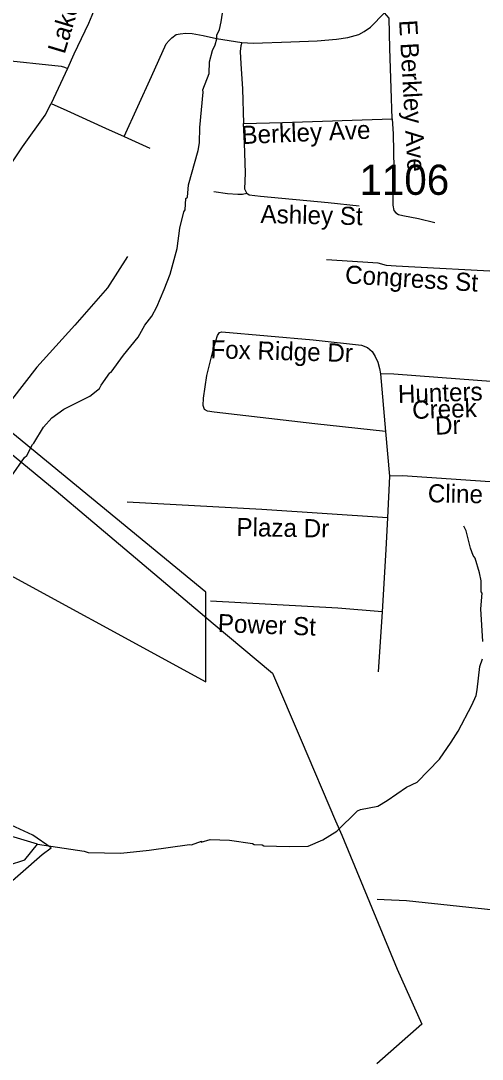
# Model space of a CAD drawing. Extents: x 1159738 to 1321356, y 736314 to 882035.
# Drawn here: x 1277503 to 1279416, y 749048 to 753348 of the extents above; entities that cross this region are included whole.
import ezdxf

# ---------------------------------------------------------------- set-up
doc = ezdxf.new("R2010")
doc.units = 0
for name, color, linetype in [('Exist Boundary Political City Limit New', 7, 'Continuous'), ('Exist Hydrographic Lake Shore', 7, 'Continuous'), ('Exist Hydrographic Misc Water Feature', 7, 'Continuous'), ('Exist Road Non-System Type 51', 7, 'Continuous'), ('Exist Road Non-System Type 51 Label', 7, 'Continuous'), ('Exist Road Secondary Type 51 Number Label', 7, 'Continuous'), ('Exist Utilities Electrical Transmission Line', 7, 'Continuous'), ('Map Preparation Boundary City Limit Buffer Line', 7, 'Continuous')]:
    doc.layers.add(name, color=color, linetype=linetype)

msp = doc.modelspace()

# ---------------------------------------------------------------- linework, layer by layer
at = {"layer": 'Exist Boundary Political City Limit New'}
for points in [[(1277305.7, 751135), (1278270.4, 750611.3), (1278270.4, 750982.5), (1276449.7, 752475.4)], [(1277410.5, 749738.4), (1277591.2, 749895.5), (1277629.2, 749924), (1277553.2, 749976.4), (1277353.4, 750066.8)]]:
    msp.add_lwpolyline(points, dxfattribs=at)
at = {"layer": 'Exist Hydrographic Lake Shore'}
msp.add_lwpolyline([(1276086.2, 749448.6), (1276106.9, 749519.1), (1276213.8, 749628.8), (1276306.9, 749683.6), (1276413.8, 749711), (1276622, 749782.3), (1276791.9, 749820.7), (1276912.5, 749826.2), (1277033.9, 749813.9), (1277146.9, 749804.3), (1277245.5, 749739.3), (1277345.6, 749725.3), (1277452.3, 749851.4), (1277520.1, 749874), (1277571.8, 749938.7), (1277474.9, 749967.8), (1277368.3, 749991.8), (1277314.3, 750053.8), (1277211.1, 750106.2), (1277152.2, 750149.1), (1277157.1, 750282.5), (1277147.3, 750487.4), (1277171.8, 750578), (1277181.6, 750659)], dxfattribs=at)
at = {"layer": 'Exist Hydrographic Misc Water Feature'}
for points in [[(1277464.4, 751462.1), (1277518.6, 751539), (1277527.6, 751547.5), (1277550.8, 751592.8), (1277557, 751598.7), (1277596.8, 751665.5), (1277632, 751704.5), (1277680.9, 751739.1), (1277788.4, 751794), (1277829.3, 751824.8), (1277835.7, 751838.6), (1277871.6, 751889.5), (1277877.2, 751893.4), (1277928.4, 751963), (1277989.3, 752038.2), (1278016.6, 752087.4), (1278045.7, 752124.5), (1278066.8, 752163.9), (1278096.7, 752235.1), (1278122.5, 752298.3), (1278151.3, 752405.2), (1278161.8, 752489.1), (1278178.3, 752557.1), (1278183.9, 752564.5), (1278187.2, 752612.4), (1278193.4, 752618.2), (1278198.8, 752668), (1278238.7, 752810.8), (1278243.6, 752842.7), (1278245.4, 752906.6), (1278258.9, 753051.9), (1278257.7, 753062.2), (1278283.6, 753129.5), (1278284.9, 753177.4), (1278298.3, 753225), (1278308.9, 753248.7), (1278315.6, 753272.5), (1278316, 753288.5), (1278326.7, 753312.2), (1278333.5, 753344), (1278345.7, 753423.6)], [(1279418.6, 750777.4), (1279410.4, 750913.6), (1279416.1, 750977.5), (1279412.3, 750983.6), (1279411.6, 751029.6), (1279404.5, 751061.8), (1279386.2, 751122.3), (1279378.5, 751134.5), (1279367.3, 751164.8), (1279349.3, 751235.4), (1279339.8, 751255.6)], [(1277571.8, 749938.7), (1277766.2, 749909), (1277782.1, 749904.6), (1277917.9, 749900.7), (1278034.4, 749913.4), (1278202.8, 749937.8), (1278211, 749936.3), (1278251.4, 749951.1), (1278251.3, 749947.1), (1278287.6, 749958.1), (1278367.6, 749955.8), (1278463.2, 749941), (1278471, 749936.8), (1278503, 749935.9), (1278510.9, 749931.7), (1278614.9, 749928.7), (1278694.9, 749930.4), (1278755.7, 749956.7), (1278813.9, 749993.1), (1278899.1, 750076.5), (1278911.2, 750082.2), (1278983.7, 750096.1), (1279022.2, 750119), (1279101.8, 750174.7), (1279146.4, 750195.4), (1279238.8, 750290.8), (1279287, 750361.3), (1279316.3, 750406.5), (1279373.4, 750514.8), (1279390.4, 750554.3), (1279395.1, 750578.2), (1279405.8, 750673.8), (1279416.6, 750705.5)]]:
    msp.add_lwpolyline(points, dxfattribs=at)
at = {"layer": 'Exist Road Non-System Type 51'}
for p, q in [((1278994.7, 751885.8), (1279015.7, 751647.9)), ((1279015.7, 751647.9), (1279032.1, 751462.6)), ((1279032.1, 751462.6), (1279022.8, 751290.3)), ((1279000.5, 750900.8), (1278985.2, 750651.7))]:
    msp.add_line(p, q, dxfattribs=at)
for points in [[(1277961.9, 754123.6), (1277944.3, 754046.9), (1277905, 753861.2), (1277846.6, 753572.2), (1277805, 753389.9), (1277797.4, 753369.6), (1277783.1, 753336.2), (1277722.8, 753210.1), (1277696.6, 753149.6)], [(1278419.1, 753257.3), (1278466.5, 753254.8), (1278622.6, 753261.1), (1278731, 753264.7), (1278811.5, 753272.4), (1278858.6, 753278.1), (1278904.7, 753291.4), (1278926.6, 753302.9), (1278953.3, 753322), (1279010.7, 753380.4)], [(1279042.8, 752941.4), (1279038.6, 753069.3), (1279032.8, 753232.5), (1279030.5, 753358.7), (1279021.1, 753370), (1279010.7, 753380.4)], [(1277931.3, 752868.5), (1278044.6, 753117.4), (1278105.9, 753252.6), (1278117.5, 753265.7), (1278129.1, 753277.8), (1278146.8, 753290.6), (1278163.4, 753293.5), (1278187, 753296), (1278212.7, 753295.5), (1278259.6, 753286.4), (1278314.5, 753274.3), (1278419.1, 753257.3)], [(1276463.9, 753257), (1276593.6, 753259.3), (1276722.1, 753260.5), (1276752.9, 753259.9), (1276783.9, 753257.6), (1276849.8, 753250.7), (1276912.9, 753242.1), (1277000.2, 753230.1), (1277084.5, 753220.9), (1277407.8, 753187), (1277670.4, 753160.6), (1277683.6, 753155.5), (1277696.6, 753149.6)], [(1278419.1, 753257.3), (1278415.7, 753244.8), (1278412.8, 753220.9), (1278415.7, 753170.2), (1278422.5, 753066.4), (1278426.4, 752921.9)], [(1277696.6, 753149.6), (1277628.6, 753005.4)], [(1277322.8, 752551.7), (1277400.1, 752664.7), (1277509.2, 752826.6), (1277603.2, 752956.6), (1277628.6, 753005.4)], [(1277628.6, 753005.4), (1277693.6, 752976.4), (1277853.4, 752902.8), (1277931.3, 752868.5)], [(1278426.4, 752921.9), (1278588.5, 752926.8), (1279042.8, 752941.4)], [(1279042.8, 752941.4), (1279047.3, 752880.2), (1279049.3, 752735.5), (1279046.4, 752674.5), (1279045.4, 752584.1), (1279050.2, 752561.8), (1279058, 752553), (1279068.7, 752546.2), (1279087.1, 752541.4), (1279152.2, 752529.7), (1279219.2, 752513.2)], [(1278440, 752634.6), (1278432.3, 752651.1), (1278434.2, 752718.2), (1278430.3, 752840.6), (1278426.4, 752921.9)], [(1277931.3, 752868.5), (1278037.6, 752820)], [(1278303.1, 752640.4), (1278359.4, 752632.7), (1278402.2, 752629.8), (1278422.6, 752629.8), (1278440, 752634.6)], [(1278440, 752634.6), (1278449.7, 752626.8), (1278497.3, 752621), (1278777.9, 752595.8), (1278905.8, 752582.2)], [(1278769.7, 752359.2), (1278921.6, 752350), (1278983.7, 752345.4), (1279018.3, 752336.2), (1279058.8, 752333.5), (1279525, 752308.2)], [(1279015.7, 751647.9), (1278722.2, 751678.4), (1278304.7, 751727.8), (1278276.3, 751731.1), (1278264.9, 751738.7), (1278259.4, 751755.1), (1278260, 751784.6), (1278274.1, 751879.4), (1278304.1, 752000.9), (1278317.8, 752044.6), (1278327, 752056.6), (1278336.9, 752059.3), (1278715.1, 752026.6), (1278915.6, 752004.8), (1278940.1, 751995.5), (1278959.2, 751978.6), (1278972.8, 751957.8), (1278982.7, 751934.9), (1278990.8, 751908.2), (1278994.7, 751885.8)], [(1279542.6, 751847.2), (1279231.5, 751870.6), (1279049.4, 751884.8), (1278994.7, 751885.8)], [(1279737.7, 751445.6), (1279694.1, 751437), (1279668.4, 751435.4), (1279630.3, 751433.2), (1279488.8, 751435.9), (1279085, 751463.7), (1279032.1, 751462.6)], [(1279022.8, 751290.3), (1278502.3, 751324.2), (1277944.4, 751354.7)], [(1279022.8, 751290.3), (1279015.8, 751159.1), (1279000.5, 750900.8)], [(1279000.5, 750900.8), (1278817.2, 750915.7), (1278289.4, 750945)], [(1279683.5, 749641.3), (1279102.7, 749704.5), (1279009, 749708.2), (1278980.8, 749708.8)]]:
    msp.add_lwpolyline(points, dxfattribs=at)
at = {"layer": 'Exist Utilities Electrical Transmission Line'}
for points in [[(1275612.4, 753375.8), (1275696.2, 753198), (1275839.8, 752883), (1276121.2, 752655.4), (1276308.6, 752512.7), (1276623.5, 752253.7), (1276797.5, 752105.7), (1276986.4, 751954), (1277154, 751811), (1277276.6, 751708.1), (1277649.9, 751401.6), (1277783.1, 751288.4), (1277978.1, 751123.7), (1278300.2, 750852.4), (1278546.4, 750647), (1278665.9, 750368.6), (1278807.8, 750034.7), (1278834, 749976.3), (1279062.9, 749420.6), (1279166.1, 749193), (1278979.6, 749029.1)], [(1277945, 752371.9), (1277862, 752241.7), (1277727.3, 752088.2), (1277569.2, 751913), (1277367.1, 751655.4)]]:
    msp.add_lwpolyline(points, dxfattribs=at)
at = {"layer": 'Map Preparation Boundary City Limit Buffer Line'}
for points in [[(1277305.7, 751135), (1278270.4, 750611.3), (1278270.4, 750982.5), (1276449.7, 752475.4)], [(1277410.5, 749738.4), (1277591.2, 749895.5), (1277629.2, 749924), (1277553.2, 749976.4), (1277353.4, 750066.8)]]:
    msp.add_lwpolyline(points, dxfattribs=at)

# ---------------------------------------------------------------- texts
at = {"layer": 'Exist Road Non-System Type 51 Label'}
for s, rotation, p in [('Lakeside Ave', 73.2115, (1277684.3, 753207)), ('E Berkley Ave', 273.2419, (1279071.3, 753349.5)), ('Berkley Ave', 2.4447, (1278419.4, 752837.1)), ('Ashley St', 358.7087, (1278496.1, 752510.9)), ('Congress St', 356.3352, (1278845.6, 752261.1)), ('Fox Ridge Dr', 358.4199, (1278288.2, 751950.9)), ('Hunters ', 1.848, (1279067.7, 751764.8)), ('Creek', 1.848, (1279126.8, 751699)), ('Dr', 1.848, (1279221.5, 751633.9)), ('Cline Dr', 358.8566, (1279190, 751354.5)), ('Plaza Dr', 359.0577, (1278396.5, 751214.4)), ('Power St', 357.8342, (1278318.6, 750817))]:
    msp.add_text(s, height=75, rotation=rotation, dxfattribs=at).set_placement(p)
at = {"layer": 'Exist Road Secondary Type 51 Number Label'}
msp.add_text('1106', height=125, dxfattribs=at).set_placement((1278907.3, 752627.1))

doc.saveas('drawing.dxf')
